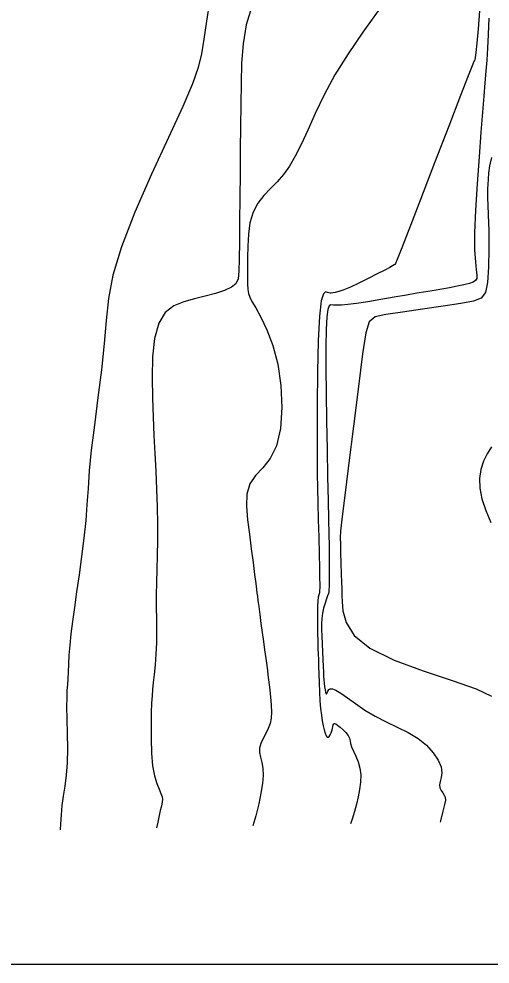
# Model space of a CAD drawing. Extents: x 2566142 to 2571431, y 418755 to 421584.
# Drawn here: x 2567182.2 to 2567324, y 418777.5 to 419061.9 of the extents above; entities that cross this region are included whole.
import ezdxf

# ---------------------------------------------------------------- set-up
doc = ezdxf.new("R2010")
doc.units = 0
for name, color, linetype in [('Contour_ADS_Major', 7, 'Continuous'), ('Contour_ADS_Minor', 7, 'Continuous'), ('Contour_ADS_State_Plane_Border', 7, 'Continuous')]:
    doc.layers.add(name, color=color, linetype=linetype)

msp = doc.modelspace()

# ---------------------------------------------------------------- linework, layer by layer
at = {"layer": 'Contour_ADS_Major'}
for points in [[(2567323.65, 419062.08), (2567323.47, 419057.14), (2567323.25, 419053.05), (2567323.01, 419049.48), (2567322.75, 419046.11), (2567322.47, 419042.61), (2567322.15, 419038.63), (2567321.77, 419033.8), (2567321.29, 419027.76), (2567320.71, 419020.36), (2567320.12, 419012.27), (2567319.63, 419004.35), (2567319.36, 418997.48), (2567319.38, 418992.33), (2567319.59, 418988.74), (2567319.85, 418986.35), (2567320.03, 418984.81), (2567320, 418983.78), (2567319.67, 418983.11), (2567318.96, 418982.64), (2567317.8, 418982.26), (2567316.14, 418981.85), (2567314.1, 418981.41), (2567311.83, 418980.97), (2567309.49, 418980.54), (2567307.16, 418980.15), (2567304.73, 418979.76), (2567302.02, 418979.32), (2567298.83, 418978.78), (2567295.1, 418978.14), (2567291.09, 418977.44), (2567287.2, 418976.78), (2567283.79, 418976.24), (2567281.17, 418975.89), (2567279.25, 418975.72), (2567277.87, 418975.69), (2567276.88, 418975.76), (2567276.12, 418975.83), (2567275.56, 418975.54), (2567275.15, 418974.48), (2567274.86, 418972.22), (2567274.68, 418968.44), (2567274.6, 418963.22), (2567274.59, 418956.76), (2567274.65, 418949.23), (2567274.77, 418940.9), (2567274.93, 418932.32), (2567275.11, 418924.13), (2567275.27, 418916.95), (2567275.4, 418911.26), (2567275.5, 418906.84), (2567275.57, 418903.31), (2567275.6, 418900.29), (2567275.6, 418897.47), (2567275.59, 418894.92), (2567275.56, 418892.76), (2567275.53, 418891.13), (2567275.51, 418890.1), (2567275.46, 418889.46), (2567275.34, 418888.95), (2567275.11, 418888.31), (2567274.76, 418887.34), (2567274.33, 418886.07), (2567273.91, 418884.61), (2567273.57, 418883.07), (2567273.36, 418881.52)], [(2567273.36, 418881.52), (2567273.28, 418879.9), (2567273.29, 418878.12), (2567273.36, 418876.11), (2567273.46, 418873.83), (2567273.58, 418871.42), (2567273.69, 418869.09), (2567273.79, 418867.03), (2567273.86, 418865.4), (2567273.92, 418864.1), (2567273.98, 418863.02), (2567274.07, 418861.99), (2567274.19, 418860.95), (2567274.33, 418859.98), (2567274.49, 418859.22), (2567274.64, 418858.8), (2567274.78, 418858.82), (2567274.94, 418859.15), (2567275.15, 418859.63), (2567275.46, 418860.08), (2567275.92, 418860.35), (2567276.6, 418860.34), (2567277.63, 418859.93), (2567279.09, 418859.05), (2567281.05, 418857.64), (2567283.48, 418855.86), (2567286.29, 418853.92), (2567289.4, 418852.04), (2567292.73, 418850.36), (2567296.1, 418848.79), (2567299.36, 418847.19), (2567302.34, 418845.4), (2567304.89, 418843.33), (2567306.93, 418841.09), (2567308.4, 418838.87), (2567309.25, 418836.82), (2567309.48, 418835.09), (2567309.3, 418833.64), (2567308.97, 418832.43), (2567308.78, 418831.4), (2567308.92, 418830.5), (2567309.31, 418829.69), (2567309.81, 418828.98), (2567310.25, 418828.32), (2567310.52, 418827.67), (2567310.56, 418826.81), (2567310.34, 418825.49), (2567309.84, 418823.46), (2567309.08, 418820.57), (2567309, 418820.2)]]:
    msp.add_lwpolyline(points, dxfattribs=at)
at = {"layer": 'Contour_ADS_Minor'}
for points in [[(2567239.54, 419067.01), (2567238.64, 419061.15), (2567237.86, 419055.74), (2567237.16, 419051.35), (2567236.16, 419047.25), (2567234.42, 419042.34), (2567231.51, 419035.54), (2567227.2, 419026.16), (2567222.12, 419015.12), (2567217.1, 419003.73), (2567213.01, 418993.31)], [(2567252.29, 419065.59), (2567250.61, 419060.05), (2567249.66, 419054.4), (2567249.22, 419048.58), (2567249.04, 419042.5), (2567248.94, 419036.12), (2567248.86, 419029.45), (2567248.79, 419022.52), (2567248.73, 419015.36), (2567248.67, 419008.06), (2567248.6, 419001.03), (2567248.54, 418994.72), (2567248.49, 418989.6), (2567248.42, 418985.99), (2567248.15, 418983.64), (2567247.47, 418982.14), (2567246.15, 418981.1), (2567244.07, 418980.17), (2567241.36, 418979.29), (2567238.26, 418978.45), (2567234.99, 418977.63), (2567231.77, 418976.75), (2567228.78, 418975.5), (2567226.22, 418973.48), (2567224.26, 418970.31), (2567223.03, 418965.75), (2567222.42, 418960.16), (2567222.25, 418954.02), (2567222.34, 418947.83)], [(2567290.29, 419064.27), (2567285.68, 419057.88), (2567281.26, 419051.39), (2567277.31, 419045.04), (2567274.03, 419039.01), (2567271.35, 419033.44), (2567269.12, 419028.43), (2567267.17, 419024.1), (2567265.37, 419020.51), (2567263.62, 419017.56), (2567261.84, 419015.06), (2567259.96, 419012.86)], [(2567320.87, 419064.33), (2567320.44, 419058.88), (2567320.06, 419054.53), (2567319.77, 419051.73), (2567319.56, 419050.21), (2567319.41, 419049.55), (2567319.3, 419049.32), (2567319.13, 419049.02), (2567318.61, 419047.78), (2567317.38, 419044.69), (2567315.09, 419038.79), (2567311.56, 419029.62), (2567307.32, 419018.59), (2567303.08, 419007.56), (2567299.55, 418998.4), (2567297.28, 418992.51), (2567296.06, 418989.44), (2567295.54, 418988.23), (2567295.34, 418987.95), (2567295.13, 418987.82), (2567294.69, 418987.57), (2567293.81, 418987.1), (2567292.3, 418986.31), (2567290.05, 418985.14), (2567287.34, 418983.75), (2567284.53, 418982.35), (2567281.97, 418981.15), (2567279.97, 418980.32), (2567278.49, 418979.82), (2567277.43, 418979.54), (2567276.71, 418979.41), (2567276.21, 418979.34), (2567275.83, 418979.33), (2567275.48, 418979.41), (2567275.05, 418979.59), (2567274.47, 418979.75), (2567273.82, 418979.18), (2567273.17, 418977.03), (2567272.62, 418972.46), (2567272.26, 418964.99), (2567272.05, 418955.67)], [(2567324.46, 419020.18), (2567323.82, 419017.64), (2567323.58, 419015.49), (2567323.43, 419013.64), (2567323.32, 419012.08), (2567323.24, 419010.79), (2567323.21, 419009.76), (2567323.23, 419008.91), (2567323.29, 419007.79), (2567323.38, 419005.93), (2567323.49, 419002.8), (2567323.6, 418998.15), (2567323.65, 418992.63), (2567323.56, 418987.13), (2567323.27, 418982.55), (2567322.64, 418979.55), (2567321.35, 418977.85), (2567319.01, 418976.93), (2567315.25, 418976.27), (2567309.91, 418975.46), (2567303.72, 418974.54), (2567297.64, 418973.64), (2567292.65, 418972.88), (2567289.43, 418972.21), (2567287.61, 418970.74), (2567286.57, 418967.39), (2567285.66, 418961.08), (2567284.4, 418951.23), (2567282.89, 418939.35), (2567281.4, 418927.48), (2567280.17, 418917.64), (2567279.39, 418911.31), (2567279.01, 418907.75), (2567278.9, 418905.69), (2567278.94, 418903.84), (2567279.03, 418901.22), (2567279.13, 418898.07), (2567279.22, 418894.93), (2567279.31, 418892.33), (2567279.36, 418890.62), (2567279.4, 418889.44), (2567279.44, 418888.24), (2567279.5, 418886.46), (2567279.7, 418883.73), (2567280.67, 418880.25), (2567283.13, 418876.39), (2567287.83, 418872.51), (2567295.12, 418868.94), (2567303.88, 418865.72), (2567312.63, 418862.84), (2567319.88, 418860.31), (2567324.5, 418858.11)], [(2567259.96, 419012.86), (2567257.94, 419010.79), (2567255.92, 419008.69), (2567254.1, 419006.37), (2567252.66, 419003.69), (2567251.73, 419000.54), (2567251.24, 418997.08), (2567251.04, 418993.53), (2567250.98, 418990.12), (2567250.95, 418987.05), (2567250.94, 418984.4), (2567250.98, 418982.19), (2567251.07, 418980.49), (2567251.26, 418979.25), (2567251.65, 418978.17), (2567252.34, 418976.86), (2567253.45, 418974.95), (2567255.02, 418972.12), (2567256.84, 418968.33), (2567258.64, 418963.61), (2567260.12, 418957.99), (2567261.06, 418951.58), (2567261.34, 418944.93), (2567260.93, 418938.67), (2567259.76, 418933.41), (2567257.85, 418929.6), (2567255.57, 418926.82), (2567253.37, 418924.5), (2567251.67, 418922.02), (2567250.81, 418918.91), (2567250.66, 418915.23), (2567250.99, 418911.14), (2567251.54, 418906.82), (2567252.12, 418902.46), (2567252.66, 418898.33), (2567253.12, 418894.73), (2567253.47, 418891.96), (2567253.7, 418890.19), (2567253.84, 418889.08), (2567253.96, 418888.15), (2567254.12, 418886.93), (2567254.36, 418885.07), (2567254.67, 418882.68), (2567255.03, 418879.99), (2567255.4, 418877.23), (2567255.77, 418874.58), (2567256.13, 418872), (2567256.49, 418869.39), (2567256.87, 418866.65), (2567257.26, 418863.75), (2567257.62, 418860.79), (2567257.92, 418857.95), (2567258.12, 418855.4), (2567258.18, 418853.26), (2567258.08, 418851.46), (2567257.78, 418849.87), (2567257.26, 418848.37), (2567256.52, 418846.87), (2567255.72, 418845.37), (2567255.03, 418843.89), (2567254.63, 418842.47), (2567254.64, 418841.11), (2567254.93, 418839.72), (2567255.31, 418838.19), (2567255.61, 418836.4), (2567255.67, 418834.28), (2567255.47, 418831.79), (2567255.02, 418828.93), (2567254.35, 418825.69), (2567253.47, 418822.14), (2567252.64, 418819.07)], [(2567213.01, 418993.31), (2567210.44, 418984.8), (2567209.1, 418977.69), (2567208.42, 418971.11), (2567207.87, 418964.2), (2567207.03, 418956.32), (2567205.97, 418947.91), (2567204.88, 418939.61), (2567203.96, 418932.11), (2567203.35, 418925.87), (2567202.97, 418920.58), (2567202.66, 418915.77), (2567202.28, 418910.91), (2567201.73, 418905.66), (2567201.04, 418900.14), (2567200.29, 418894.65), (2567199.55, 418889.45), (2567198.88, 418884.76), (2567198.31, 418880.58), (2567197.83, 418876.84), (2567197.48, 418873.48), (2567197.24, 418870.45), (2567197.08, 418867.75), (2567196.98, 418865.37), (2567196.87, 418863.34), (2567196.75, 418861.59), (2567196.63, 418859.84), (2567196.55, 418857.74), (2567196.54, 418854.94), (2567196.62, 418851.24), (2567196.72, 418846.91), (2567196.77, 418842.39), (2567196.68, 418838.08), (2567196.39, 418834.31), (2567195.97, 418831.01), (2567195.52, 418828.04), (2567195.13, 418825.22), (2567194.86, 418822.44), (2567194.7, 418819.71), (2567194.61, 418817.91)], [(2567272.05, 418955.67), (2567271.96, 418945.89), (2567271.94, 418937.09), (2567271.96, 418930.29), (2567272.01, 418925.08), (2567272.09, 418920.65), (2567272.19, 418916.21), (2567272.31, 418911.19), (2567272.44, 418905.91), (2567272.56, 418900.89), (2567272.65, 418896.68), (2567272.7, 418893.67), (2567272.72, 418891.73), (2567272.72, 418890.58), (2567272.71, 418889.95), (2567272.71, 418889.58), (2567272.69, 418889.35), (2567272.65, 418889.16), (2567272.56, 418888.93), (2567272.44, 418888.56), (2567272.29, 418887.88), (2567272.15, 418886.77), (2567272.05, 418885.06), (2567272.02, 418882.69), (2567272.03, 418879.92), (2567272.08, 418877.08), (2567272.14, 418874.52), (2567272.2, 418872.48), (2567272.26, 418870.77), (2567272.32, 418869.1), (2567272.38, 418867.18), (2567272.45, 418864.8), (2567272.53, 418862.11), (2567272.64, 418859.34), (2567272.78, 418856.7), (2567272.98, 418854.38), (2567273.22, 418852.39), (2567273.48, 418850.69), (2567273.76, 418849.22), (2567274.04, 418847.96), (2567274.33, 418846.95), (2567274.63, 418846.22), (2567274.95, 418845.81), (2567275.28, 418845.75), (2567275.61, 418845.98), (2567275.92, 418846.43), (2567276.19, 418847.03), (2567276.39, 418847.71), (2567276.56, 418848.39), (2567276.69, 418849.01), (2567276.82, 418849.5), (2567276.96, 418849.8), (2567277.18, 418849.88), (2567277.54, 418849.74), (2567278.09, 418849.37), (2567278.88, 418848.76), (2567279.77, 418847.98), (2567280.63, 418847.13), (2567281.29, 418846.28), (2567281.66, 418845.49), (2567281.85, 418844.71), (2567282.02, 418843.85), (2567282.34, 418842.83), (2567282.91, 418841.57), (2567283.63, 418840.09), (2567284.33, 418838.38), (2567284.85, 418836.49), (2567285.07, 418834.43), (2567285.01, 418832.24), (2567284.74, 418830.01), (2567284.33, 418827.77), (2567283.82, 418825.58), (2567283.23, 418823.39), (2567282.54, 418821.14), (2567282.04, 418819.66)], [(2567222.34, 418947.83), (2567222.55, 418942), (2567222.8, 418936.48), (2567223.08, 418931.13), (2567223.35, 418925.81), (2567223.57, 418920.42), (2567223.74, 418915.05), (2567223.84, 418909.85), (2567223.86, 418904.94), (2567223.79, 418900.42), (2567223.67, 418896.24), (2567223.56, 418892.31), (2567223.49, 418888.53), (2567223.5, 418884.83), (2567223.55, 418881.19), (2567223.59, 418877.62), (2567223.54, 418874.13), (2567223.38, 418870.74), (2567223.14, 418867.55), (2567222.87, 418864.66), (2567222.61, 418862.18), (2567222.41, 418860.13), (2567222.25, 418858.21), (2567222.13, 418856.04), (2567222.03, 418853.22), (2567221.95, 418849.52), (2567221.95, 418845.28), (2567222.08, 418840.99), (2567222.41, 418837.14), (2567222.97, 418834.1), (2567223.67, 418831.81), (2567224.37, 418830.12), (2567224.93, 418828.85), (2567225.26, 418827.86), (2567225.38, 418827.04), (2567225.34, 418826.31), (2567225.2, 418825.57), (2567225, 418824.75), (2567224.73, 418823.68), (2567224.39, 418822.23), (2567223.95, 418820.22), (2567223.61, 418818.49)], [(2567324.42, 418933.11), (2567323.15, 418930.97), (2567322.05, 418928.76), (2567321.25, 418926.32), (2567320.84, 418923.63), (2567320.91, 418920.66), (2567321.53, 418917.43), (2567322.73, 418913.94), (2567324.29, 418910.32)]]:
    msp.add_lwpolyline(points, dxfattribs=at)
at = {"layer": 'Contour_ADS_State_Plane_Border'}
msp.add_lwpolyline([(2566164.43, 418777.5), (2571407.81, 418777.5), (2571407.81, 421561.67), (2566164.43, 421561.67), (2566164.43, 418777.5)], close=True, dxfattribs=at)

doc.saveas('drawing.dxf')
